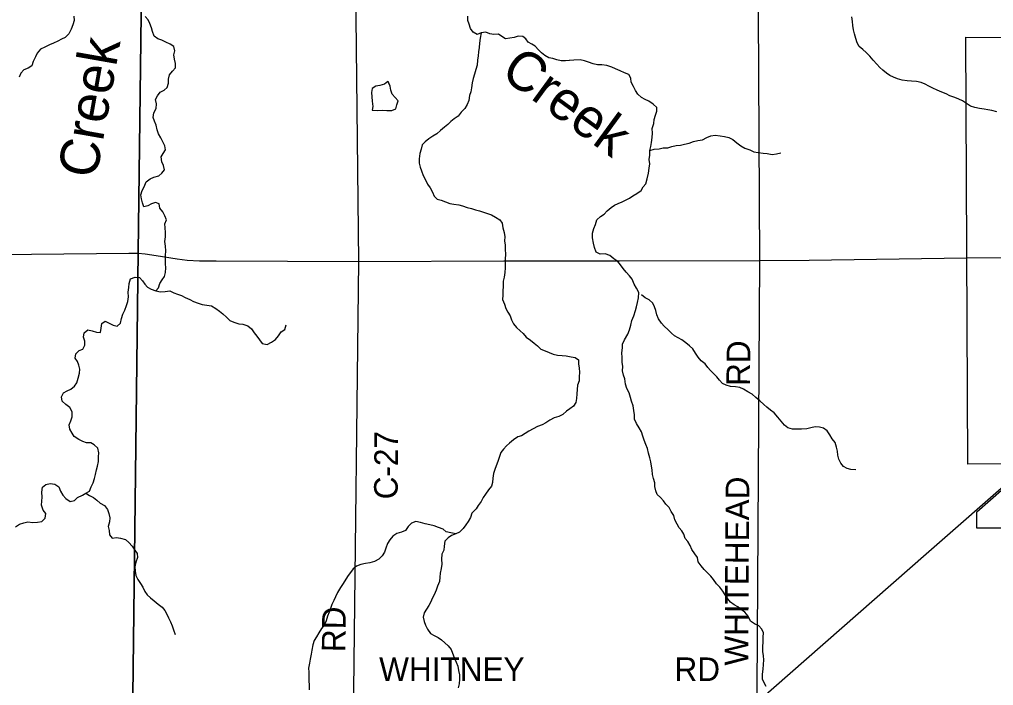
# Model space of a CAD drawing. Extents: x 1857828 to 2277390, y 930619 to 1324581.
# Drawn here: x 2058380 to 2070773, y 1174075 to 1182554 of the extents above; entities that cross this region are included whole.
import ezdxf

# ---------------------------------------------------------------- set-up
doc = ezdxf.new("R2010")
doc.units = 0
for name, color, linetype in [('GM_X_Corporation', 7, 'Continuous'), ('GM_X_County_Road', 7, 'Continuous'), ('GM_X_County_Road_Text', 7, 'Continuous'), ('GM_X_Major_River', 7, 'Continuous'), ('GM_X_Major_River_Text', 7, 'Continuous'), ('GM_X_Minor_Lake', 7, 'Continuous'), ('GM_X_Minor_River', 7, 'Continuous'), ('GM_X_Minor_River_Text', 7, 'Continuous'), ('GM_X_Rail_Line', 7, 'Continuous'), ('GM_X_State_Route', 7, 'Continuous'), ('GM_X_Township', 7, 'Continuous'), ('GM_X_Township_Road_Text', 7, 'Continuous')]:
    doc.layers.add(name, color=color, linetype=linetype)

msp = doc.modelspace()

# ---------------------------------------------------------------- linework, layer by layer
at = {"layer": 'GM_X_Corporation'}
msp.add_lwpolyline([(2072739, 1176076), (2070560, 1176076), (2070560, 1176286), (2071256, 1176897), (2070445, 1176894), (2070420, 1182327), (2072851, 1182326)], dxfattribs=at)
at = {"layer": 'GM_X_County_Road'}
for points in [[(2062696, 1179474), (2062648, 1184138), (2062664, 1184984), (2062668, 1189322), (2062744, 1193118)], [(2067799, 1179486), (2067769, 1185012), (2067783, 1187706), (2067856, 1193135)], [(2062587, 1165821), (2062635, 1174015), (2062696, 1179474)], [(2067700, 1165827), (2067724, 1168834), (2067764, 1174018), (2067799, 1179486)]]:
    msp.add_lwpolyline(points, dxfattribs=at)
at = {"layer": 'GM_X_Major_River'}
for points in [[(2059933, 1180271), (2059923, 1180323), (2059942, 1180375), (2059964, 1180424), (2059991, 1180488), (2060041, 1180525), (2060091, 1180545), (2060151, 1180564), (2060191, 1180595), (2060225, 1180639), (2060210, 1180695), (2060191, 1180743), (2060183, 1180803), (2060206, 1180848), (2060236, 1180896), (2060229, 1180946), (2060205, 1180994), (2060178, 1181046), (2060149, 1181096), (2060130, 1181150), (2060118, 1181208), (2060099, 1181258), (2060082, 1181306), (2060090, 1181366), (2060119, 1181419), (2060121, 1181479), (2060112, 1181535), (2060134, 1181583), (2060169, 1181630), (2060219, 1181654), (2060259, 1181687), (2060275, 1181743), (2060276, 1181793), (2060289, 1181848), (2060327, 1181896), (2060363, 1181937), (2060364, 1181991), (2060354, 1182049), (2060343, 1182103), (2060356, 1182155), (2060342, 1182209), (2060297, 1182239), (2060243, 1182263), (2060190, 1182288), (2060140, 1182306), (2060093, 1182343), (2060074, 1182399), (2060060, 1182449), (2060039, 1182501), (2060016, 1182551), (2059980, 1182591)], [(2059226, 1176523), (2059269, 1176547), (2059293, 1176606), (2059318, 1176656), (2059336, 1176709), (2059348, 1176759), (2059361, 1176819), (2059374, 1176868), (2059384, 1176926), (2059387, 1176986), (2059391, 1177036), (2059376, 1177096), (2059331, 1177138), (2059287, 1177164), (2059234, 1177165), (2059184, 1177183), (2059133, 1177208), (2059077, 1177246), (2059048, 1177288), (2059019, 1177339), (2059011, 1177394), (2059034, 1177446), (2059050, 1177494), (2059051, 1177557), (2059022, 1177612), (2058970, 1177652), (2058923, 1177694), (2058916, 1177748), (2058938, 1177800), (2058988, 1177827), (2059034, 1177847), (2059078, 1177884), (2059109, 1177930), (2059125, 1177989), (2059142, 1178051), (2059148, 1178103), (2059133, 1178151), (2059118, 1178199), (2059090, 1178243), (2059095, 1178297), (2059137, 1178338), (2059187, 1178355), (2059212, 1178409), (2059210, 1178459), (2059195, 1178511), (2059201, 1178563), (2059250, 1178602), (2059303, 1178589), (2059359, 1178571), (2059412, 1178568), (2059421, 1178622), (2059428, 1178682), (2059470, 1178711), (2059521, 1178689), (2059571, 1178660), (2059624, 1178650), (2059666, 1178689), (2059679, 1178747), (2059696, 1178801), (2059722, 1178852), (2059741, 1178912), (2059759, 1178963), (2059766, 1179021), (2059764, 1179081), (2059773, 1179141), (2059777, 1179192), (2059794, 1179252), (2059850, 1179273), (2059906, 1179267), (2059947, 1179225), (2059974, 1179182), (2060010, 1179146), (2060055, 1179120), (2060113, 1179099), (2060147, 1179139), (2060164, 1179192), (2060196, 1179238), (2060224, 1179283), (2060239, 1179331), (2060241, 1179393), (2060236, 1179443), (2060239, 1179495), (2060239, 1179550), (2060242, 1179610), (2060237, 1179668), (2060227, 1179726), (2060236, 1179786), (2060238, 1179841), (2060233, 1179899), (2060230, 1179951), (2060250, 1180003), (2060229, 1180053), (2060202, 1180103), (2060166, 1180153), (2060159, 1180207), (2060109, 1180222), (2060059, 1180208), (2060011, 1180183), (2059963, 1180167), (2059946, 1180219), (2059933, 1180271)], [(2058330, 1176096), (2058380, 1176129), (2058434, 1176145), (2058488, 1176158), (2058550, 1176149), (2058609, 1176153), (2058663, 1176164), (2058707, 1176204), (2058714, 1176265), (2058681, 1176309), (2058658, 1176370), (2058662, 1176423), (2058667, 1176473), (2058665, 1176537), (2058672, 1176601), (2058714, 1176632), (2058770, 1176647), (2058828, 1176639), (2058879, 1176604), (2058902, 1176550), (2058932, 1176500), (2058971, 1176454), (2059024, 1176418), (2059078, 1176431), (2059116, 1176468), (2059180, 1176500), (2059226, 1176523)]]:
    msp.add_lwpolyline(points, dxfattribs=at)
at = {"layer": 'GM_X_Minor_Lake'}
for points in [[(2063068, 1181765), (2063024, 1181732), (2062966, 1181711), (2062912, 1181705), (2062866, 1181674), (2062857, 1181622), (2062861, 1181568), (2062866, 1181512), (2062877, 1181447), (2062869, 1181397), (2062932, 1181394), (2062994, 1181398)], [(2063068, 1181765), (2063024, 1181732), (2062966, 1181711), (2062912, 1181705), (2062866, 1181674), (2062857, 1181622), (2062861, 1181568), (2062866, 1181512), (2062877, 1181447), (2062869, 1181397), (2062932, 1181394), (2062994, 1181398)], [(2062994, 1181398), (2063052, 1181395), (2063117, 1181394), (2063167, 1181414), (2063180, 1181465), (2063196, 1181519), (2063161, 1181561), (2063120, 1181602), (2063104, 1181652), (2063095, 1181705), (2063068, 1181765)], [(2062994, 1181398), (2063052, 1181395), (2063117, 1181394), (2063167, 1181414), (2063180, 1181465), (2063196, 1181519), (2063161, 1181561), (2063120, 1181602), (2063104, 1181652), (2063095, 1181705), (2063069, 1181764)]]:
    msp.add_lwpolyline(points, dxfattribs=at)
at = {"layer": 'GM_X_Minor_River'}
for points in [[(2059073, 1182594), (2059074, 1182539), (2059058, 1182487), (2059037, 1182429), (2059007, 1182370), (2058962, 1182325), (2058914, 1182301), (2058866, 1182276), (2058814, 1182252), (2058760, 1182229), (2058704, 1182202), (2058648, 1182174), (2058606, 1182125), (2058582, 1182079), (2058555, 1182020), (2058536, 1181962), (2058490, 1181933), (2058434, 1181913), (2058396, 1181872), (2058376, 1181820)], [(2064255, 1182385), (2064203, 1182362), (2064153, 1182392), (2064118, 1182440), (2064101, 1182492), (2064083, 1182540), (2064084, 1182596)], [(2070815, 1181378), (2070752, 1181393), (2070702, 1181403), (2070652, 1181410), (2070593, 1181420), (2070537, 1181433), (2070478, 1181451), (2070428, 1181484), (2070377, 1181518), (2070331, 1181541), (2070280, 1181561), (2070218, 1181580), (2070169, 1181608), (2070115, 1181630), (2070054, 1181655), (2070001, 1181678), (2069951, 1181706), (2069904, 1181732), (2069852, 1181753), (2069791, 1181763), (2069729, 1181768), (2069675, 1181773), (2069612, 1181781), (2069550, 1181796), (2069499, 1181820), (2069453, 1181839), (2069410, 1181871), (2069364, 1181909), (2069327, 1181944), (2069288, 1181986), (2069242, 1182036), (2069199, 1182085), (2069154, 1182133), (2069110, 1182171), (2069065, 1182210), (2069036, 1182258), (2069020, 1182310), (2069005, 1182370), (2068992, 1182422), (2068982, 1182476), (2068977, 1182529), (2068972, 1182587)], [(2064255, 1182385), (2064240, 1182315), (2064234, 1182254), (2064227, 1182196), (2064220, 1182142), (2064216, 1182090), (2064209, 1182035), (2064203, 1181973), (2064188, 1181915), (2064169, 1181858), (2064153, 1181802), (2064140, 1181748), (2064132, 1181685), (2064121, 1181633), (2064107, 1181585), (2064096, 1181522), (2064076, 1181470), (2064045, 1181422), (2063999, 1181375), (2063963, 1181322), (2063910, 1181288), (2063870, 1181255), (2063828, 1181217), (2063788, 1181182), (2063738, 1181141), (2063691, 1181097), (2063639, 1181066), (2063587, 1181035), (2063541, 1180997), (2063505, 1180956), (2063490, 1180902), (2063472, 1180846), (2063463, 1180779), (2063464, 1180725), (2063478, 1180675), (2063495, 1180627), (2063518, 1180569), (2063540, 1180519), (2063571, 1180459), (2063604, 1180410), (2063633, 1180356), (2063657, 1180304), (2063696, 1180268), (2063744, 1180254), (2063801, 1180231), (2063855, 1180212), (2063908, 1180202), (2063968, 1180193), (2064018, 1180181), (2064077, 1180162), (2064131, 1180146), (2064182, 1180131), (2064234, 1180119), (2064283, 1180102), (2064333, 1180082), (2064386, 1180065), (2064436, 1180035), (2064493, 1180005), (2064519, 1179960), (2064530, 1179900), (2064545, 1179841), (2064556, 1179785), (2064552, 1179735), (2064559, 1179679), (2064559, 1179627), (2064562, 1179567), (2064559, 1179502), (2064559, 1179440), (2064558, 1179390), (2064555, 1179334), (2064545, 1179274), (2064534, 1179221), (2064532, 1179155), (2064531, 1179101), (2064528, 1179045), (2064526, 1178988), (2064551, 1178931), (2064568, 1178876), (2064594, 1178827), (2064621, 1178779), (2064638, 1178729), (2064666, 1178679), (2064703, 1178631), (2064750, 1178591), (2064790, 1178558), (2064827, 1178510), (2064882, 1178470), (2064928, 1178435), (2064969, 1178397), (2065014, 1178357), (2065070, 1178336), (2065119, 1178314), (2065171, 1178293), (2065226, 1178279), (2065286, 1178278), (2065336, 1178271), (2065399, 1178259), (2065449, 1178250), (2065494, 1178220), (2065494, 1178170), (2065499, 1178114)], [(2066402, 1180884), (2066414, 1180937), (2066423, 1180989), (2066429, 1181051), (2066432, 1181105), (2066429, 1181164), (2066449, 1181230), (2066456, 1181280), (2066474, 1181335), (2066487, 1181385), (2066489, 1181435), (2066442, 1181475), (2066387, 1181512), (2066339, 1181534), (2066292, 1181559), (2066246, 1181603), (2066217, 1181649), (2066192, 1181701), (2066162, 1181755), (2066159, 1181807), (2066134, 1181851), (2066078, 1181876), (2066021, 1181900), (2065963, 1181927), (2065916, 1181947), (2065854, 1181968), (2065789, 1181976), (2065733, 1181977), (2065677, 1181990), (2065620, 1182012), (2065568, 1182029), (2065513, 1182039), (2065435, 1182036), (2065377, 1182033), (2065377, 1182031), (2065374, 1182032), (2065328, 1182027), (2065270, 1182028), (2065216, 1182040), (2065167, 1182055), (2065115, 1182065), (2065062, 1182094), (2065020, 1182128), (2064983, 1182168), (2064942, 1182212), (2064898, 1182239), (2064853, 1182263), (2064821, 1182305), (2064782, 1182338), (2064724, 1182342), (2064672, 1182325), (2064620, 1182316), (2064564, 1182306), (2064517, 1182337), (2064474, 1182365), (2064416, 1182361), (2064364, 1182370), (2064315, 1182390), (2064255, 1182385)], [(2066402, 1180884), (2066457, 1180901), (2066517, 1180908), (2066569, 1180918), (2066627, 1180921), (2066679, 1180935), (2066737, 1180948), (2066792, 1180955), (2066842, 1180965), (2066902, 1180980), (2066954, 1180998), (2067010, 1181011), (2067070, 1181022), (2067126, 1181052), (2067174, 1181073), (2067232, 1181082), (2067293, 1181072), (2067351, 1181063), (2067406, 1181051), (2067456, 1181026), (2067509, 1180984), (2067558, 1180943), (2067608, 1180917), (2067671, 1180892), (2067723, 1180868), (2067778, 1180859), (2067840, 1180853), (2067894, 1180846), (2067955, 1180836), (2068013, 1180845), (2068065, 1180854)], [(2066255, 1179011), (2066258, 1179079), (2066231, 1179133), (2066202, 1179185), (2066174, 1179246), (2066141, 1179292), (2066098, 1179338), (2066061, 1179384), (2066027, 1179430), (2065994, 1179473), (2065941, 1179507), (2065891, 1179551), (2065830, 1179568), (2065770, 1179565), (2065719, 1179591), (2065697, 1179651), (2065684, 1179705), (2065669, 1179775), (2065670, 1179835), (2065686, 1179892), (2065709, 1179942), (2065725, 1180002), (2065773, 1180045), (2065817, 1180074), (2065858, 1180116), (2065910, 1180161), (2065950, 1180191), (2065996, 1180212), (2066046, 1180234), (2066092, 1180255), (2066140, 1180280), (2066184, 1180308), (2066234, 1180339), (2066288, 1180377), (2066317, 1180424), (2066351, 1180462), (2066364, 1180523), (2066382, 1180595), (2066391, 1180659), (2066398, 1180714), (2066392, 1180770), (2066399, 1180828), (2066402, 1180884)], [(2060113, 1179099), (2060174, 1179085), (2060232, 1179092), (2060294, 1179097), (2060343, 1179073), (2060391, 1179058), (2060439, 1179038), (2060488, 1179014), (2060547, 1178989), (2060593, 1178963), (2060654, 1178944), (2060702, 1178924), (2060764, 1178915), (2060821, 1178908), (2060877, 1178876), (2060924, 1178840), (2060967, 1178805), (2061015, 1178763), (2061056, 1178721), (2061109, 1178702), (2061171, 1178680), (2061221, 1178675), (2061284, 1178654), (2061333, 1178614), (2061367, 1178564), (2061400, 1178524), (2061433, 1178474), (2061469, 1178429), (2061532, 1178417), (2061588, 1178444), (2061638, 1178479), (2061675, 1178525), (2061709, 1178576), (2061757, 1178606), (2061772, 1178665)], [(2067250, 1175371), (2067209, 1175423), (2067175, 1175466), (2067134, 1175508), (2067093, 1175552), (2067052, 1175598), (2067016, 1175649), (2067005, 1175705), (2066974, 1175753), (2066936, 1175807), (2066913, 1175859), (2066884, 1175907), (2066850, 1175947), (2066833, 1176003), (2066808, 1176046), (2066772, 1176082), (2066747, 1176130), (2066720, 1176186), (2066704, 1176240), (2066673, 1176288), (2066646, 1176340), (2066605, 1176385), (2066575, 1176427), (2066534, 1176467), (2066492, 1176507), (2066475, 1176555), (2066464, 1176607), (2066462, 1176657), (2066445, 1176711), (2066432, 1176761), (2066430, 1176819), (2066423, 1176869), (2066411, 1176923), (2066400, 1176975), (2066383, 1177031), (2066370, 1177091), (2066348, 1177145), (2066329, 1177197), (2066312, 1177247), (2066292, 1177305), (2066265, 1177355), (2066230, 1177411), (2066205, 1177467), (2066205, 1177521), (2066196, 1177577), (2066190, 1177635), (2066167, 1177695), (2066152, 1177743), (2066135, 1177801), (2066109, 1177857), (2066092, 1177913), (2066081, 1177977), (2066065, 1178027), (2066052, 1178079), (2066055, 1178134), (2066049, 1178190), (2066048, 1178250), (2066045, 1178308), (2066051, 1178372), (2066052, 1178422), (2066078, 1178475), (2066119, 1178548), (2066143, 1178602), (2066158, 1178662), (2066173, 1178721), (2066195, 1178781), (2066218, 1178848), (2066232, 1178896), (2066243, 1178950), (2066255, 1179011)], [(2069023, 1176822), (2068958, 1176823), (2068910, 1176839), (2068863, 1176863), (2068829, 1176904), (2068804, 1176956), (2068791, 1177006), (2068787, 1177058), (2068776, 1177109), (2068757, 1177167), (2068721, 1177216), (2068692, 1177264), (2068657, 1177316), (2068611, 1177350), (2068560, 1177365), (2068502, 1177367), (2068448, 1177356), (2068396, 1177341), (2068331, 1177339), (2068267, 1177340), (2068217, 1177339), (2068154, 1177355), (2068112, 1177389), (2068069, 1177442), (2068028, 1177490), (2067981, 1177544), (2067937, 1177579), (2067888, 1177617), (2067850, 1177651), (2067801, 1177698), (2067748, 1177740), (2067701, 1177782), (2067647, 1177815), (2067592, 1177849), (2067544, 1177868), (2067489, 1177876), (2067427, 1177883), (2067372, 1177899), (2067326, 1177920), (2067287, 1177964), (2067251, 1178006), (2067212, 1178045), (2067173, 1178087), (2067139, 1178125), (2067104, 1178171), (2067053, 1178210), (2067015, 1178256), (2066982, 1178304), (2066947, 1178360), (2066903, 1178399), (2066860, 1178439), (2066809, 1178475), (2066759, 1178500), (2066714, 1178526), (2066674, 1178561), (2066633, 1178603), (2066584, 1178649), (2066548, 1178689), (2066509, 1178744), (2066488, 1178794), (2066477, 1178848), (2066459, 1178896), (2066438, 1178942), (2066392, 1178984), (2066341, 1179011), (2066292, 1179047)], [(2065499, 1178114), (2065505, 1178062), (2065500, 1178005), (2065499, 1177953), (2065481, 1177899), (2065476, 1177841), (2065470, 1177788), (2065469, 1177730), (2065457, 1177678), (2065428, 1177629), (2065380, 1177597), (2065340, 1177566), (2065294, 1177526), (2065244, 1177499), (2065184, 1177482), (2065128, 1177452), (2065076, 1177417), (2065028, 1177394), (2064970, 1177372), (2064916, 1177343), (2064861, 1177314), (2064815, 1177284), (2064769, 1177255), (2064721, 1177241), (2064665, 1177204), (2064615, 1177159), (2064575, 1177127), (2064539, 1177084), (2064506, 1177040), (2064486, 1176991), (2064471, 1176939), (2064455, 1176891), (2064432, 1176838), (2064412, 1176774), (2064403, 1176716), (2064400, 1176661), (2064384, 1176613), (2064348, 1176565), (2064309, 1176512), (2064279, 1176467), (2064253, 1176419), (2064216, 1176368), (2064190, 1176324), (2064137, 1176267), (2064117, 1176215), (2064088, 1176162), (2064058, 1176120), (2064026, 1176072), (2063978, 1176027), (2063931, 1176004)], [(2059226, 1176523), (2059272, 1176493), (2059323, 1176470), (2059365, 1176436), (2059408, 1176398), (2059460, 1176367), (2059499, 1176315), (2059518, 1176265), (2059529, 1176211), (2059525, 1176157), (2059510, 1176100), (2059520, 1176050), (2059523, 1175992), (2059558, 1175952), (2059612, 1175957), (2059666, 1175950), (2059727, 1175932), (2059773, 1175897), (2059812, 1175849), (2059847, 1175797), (2059877, 1175757), (2059880, 1175705), (2059860, 1175643), (2059849, 1175586), (2059852, 1175532), (2059860, 1175474), (2059885, 1175424), (2059918, 1175374), (2059950, 1175325), (2059973, 1175273), (2060006, 1175231), (2060048, 1175193), (2060095, 1175151), (2060146, 1175112), (2060194, 1175074), (2060227, 1175030), (2060254, 1174983), (2060276, 1174937), (2060301, 1174887), (2060322, 1174835), (2060340, 1174783), (2060361, 1174725)], [(2063931, 1176004), (2063866, 1176020), (2063810, 1176033), (2063769, 1176063), (2063710, 1176088), (2063656, 1176106), (2063602, 1176121), (2063541, 1176135), (2063481, 1176150), (2063424, 1176162), (2063366, 1176141), (2063324, 1176098), (2063291, 1176048), (2063239, 1176027), (2063179, 1176010), (2063131, 1175974), (2063093, 1175931), (2063064, 1175881), (2063040, 1175822), (2063025, 1175772), (2062993, 1175726), (2062953, 1175683), (2062895, 1175652), (2062837, 1175636), (2062781, 1175627), (2062723, 1175616), (2062669, 1175596), (2062627, 1175561), (2062593, 1175513), (2062560, 1175474), (2062532, 1175428), (2062500, 1175373), (2062465, 1175321), (2062427, 1175258), (2062402, 1175204), (2062378, 1175157), (2062353, 1175107), (2062337, 1175057), (2062318, 1175010), (2062300, 1174956), (2062281, 1174897), (2062255, 1174845), (2062223, 1174799), (2062190, 1174746), (2062158, 1174695), (2062127, 1174647), (2062111, 1174591), (2062098, 1174526), (2062090, 1174474), (2062079, 1174412), (2062070, 1174359), (2062058, 1174297), (2062061, 1174245), (2062062, 1174187), (2062062, 1174133), (2062065, 1174078), (2062067, 1174020)], [(2063931, 1176004), (2063878, 1175984), (2063833, 1175955), (2063791, 1175911), (2063782, 1175848), (2063780, 1175798), (2063755, 1175746), (2063751, 1175685), (2063754, 1175621), (2063746, 1175565), (2063733, 1175507), (2063730, 1175454), (2063722, 1175398), (2063699, 1175338), (2063683, 1175287), (2063656, 1175229), (2063632, 1175184), (2063613, 1175138), (2063589, 1175094), (2063559, 1175047), (2063530, 1175001), (2063516, 1174946), (2063527, 1174890), (2063544, 1174842), (2063572, 1174791), (2063611, 1174739), (2063656, 1174711), (2063706, 1174688), (2063749, 1174656), (2063793, 1174618), (2063834, 1174581), (2063873, 1174535), (2063889, 1174487), (2063910, 1174433), (2063935, 1174371), (2063957, 1174321), (2063966, 1174265), (2063979, 1174209), (2063979, 1174155), (2063972, 1174096), (2063962, 1174044)], [(2067882, 1174063), (2067855, 1174109), (2067834, 1174157), (2067832, 1174221), (2067843, 1174285), (2067848, 1174344), (2067850, 1174402), (2067845, 1174454), (2067838, 1174506), (2067838, 1174566), (2067841, 1174631), (2067842, 1174689), (2067846, 1174745), (2067825, 1174793), (2067785, 1174835), (2067730, 1174858), (2067681, 1174896), (2067651, 1174956), (2067608, 1175007), (2067567, 1175039), (2067519, 1175077), (2067472, 1175104), (2067427, 1175134), (2067391, 1175178), (2067358, 1175230), (2067327, 1175277), (2067289, 1175325), (2067250, 1175371)]]:
    msp.add_lwpolyline(points, dxfattribs=at)
at = {"layer": 'GM_X_Rail_Line'}
msp.add_lwpolyline([(2052322, 1160299), (2053419, 1161265), (2058169, 1165436), (2061355, 1168238), (2062639, 1169362), (2064657, 1171134), (2067321, 1173471), (2069915, 1175749), (2072264, 1177811), (2074107, 1179425), (2075287, 1180462), (2076995, 1181961), (2078402, 1183202), (2079029, 1183752), (2080546, 1185083), (2081757, 1186146), (2082928, 1187175), (2083763, 1187908), (2085541, 1189467), (2086816, 1190588), (2087842, 1191487), (2088257, 1191851), (2088439, 1192008)], dxfattribs=at)
at = {"layer": 'GM_X_State_Route'}
for points in [[(2052835, 1179467), (2053161, 1179478), (2053899, 1179501), (2054889, 1179523), (2056461, 1179546), (2059770, 1179580), (2059870, 1179578)], [(2059870, 1179578), (2059891, 1179577), (2059980, 1179570), (2060117, 1179550), (2060387, 1179507), (2060513, 1179491), (2060672, 1179483), (2060883, 1179479), (2062696, 1179474), (2064542, 1179479), (2066014, 1179483), (2067799, 1179486), (2068426, 1179491), (2070430, 1179518), (2070435, 1179518)], [(2070435, 1179518), (2071014, 1179524)]]:
    msp.add_lwpolyline(points, dxfattribs=at)
at = {"layer": 'GM_X_Township'}
msp.add_lwpolyline([(2032206, 1165870), (2032243, 1167507), (2032281, 1179371), (2032309, 1188668), (2032348, 1192998), (2035009, 1192996), (2046211, 1193046), (2052905, 1193059), (2052996, 1193078), (2056703, 1193080), (2060043, 1193100), (2060012, 1189567), (2060011, 1189355), (2059891, 1179593), (2059723, 1165822), (2056293, 1165821), (2053083, 1165829), (2051080, 1165830), (2046516, 1165826), (2039516, 1165835), (2032339, 1165871)], close=True, dxfattribs=at)
msp.add_lwpolyline([(2086536, 1189396), (2086427, 1179814), (2086327, 1174395), (2086130, 1165948), (2084193, 1165926), (2079126, 1165869), (2072993, 1165838), (2067700, 1165827), (2062587, 1165821), (2059723, 1165822), (2059891, 1179593), (2060011, 1189355)], dxfattribs=at)

# ---------------------------------------------------------------- texts
at = {"layer": 'GM_X_County_Road_Text'}
for s, rotation, p in [('RD', 89.5063, (2067674, 1177887)), ('C-27', 89.6571, (2063191, 1176444)), ('WHITEHEAD', 89.6564, (2067651, 1174327)), ('RD', 89.5063, (2062526, 1174499))]:
    msp.add_text(s, height=300, rotation=rotation, dxfattribs=at).set_placement(p)
at = {"layer": 'GM_X_Major_River_Text'}
msp.add_text('Creek', height=500.3, rotation=79.9937, dxfattribs=at).set_placement((2059356, 1180516))
at = {"layer": 'GM_X_Minor_River_Text'}
msp.add_text('Creek', height=500.3, rotation=323.8477, dxfattribs=at).set_placement((2064480, 1181837))
at = {"layer": 'GM_X_Township_Road_Text'}
for s, p in [('WHITNEY', (2062956, 1174132)), ('RD', (2066714, 1174132))]:
    msp.add_text(s, height=300, rotation=0, dxfattribs=at).set_placement(p)

doc.saveas('drawing.dxf')
